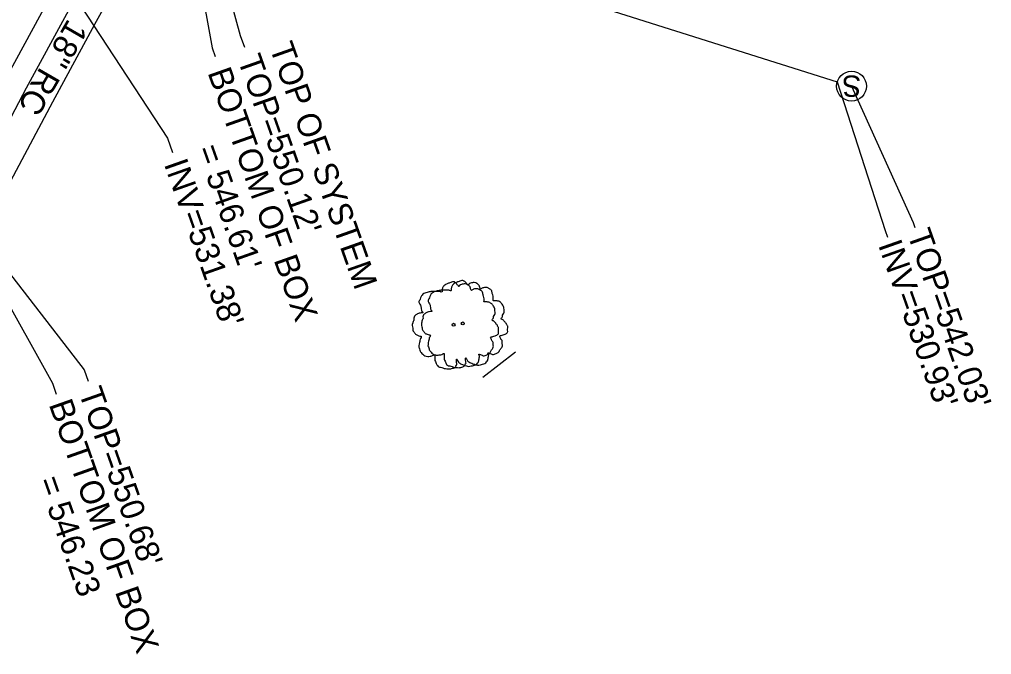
# Model space of a CAD drawing. Extents: x 2004847 to 2009016, y 1134161 to 1140101.
# Drawn here: x 2007878.5 to 2008041.5, y 1138880.7 to 1138987.1 of the extents above; entities that cross this region are included whole.
import ezdxf

# ---------------------------------------------------------------- set-up
doc = ezdxf.new("R2010")
doc.units = 0
for name, color, linetype in [('RD_EX_Conc', 7, 'Continuous'), ('RD_EX_DR_Inlet_txCode', 7, 'Continuous'), ('RD_EX_DR_Pipe', 7, 'Continuous'), ('RD_EX_DR_Pipe_txCode', 7, 'Continuous'), ('RD_EX_H2O', 7, 'Continuous'), ('RD_EX_SU_Sewer', 7, 'Continuous'), ('RD_EX_UT', 7, 'Continuous'), ('RD_EX_VEG', 7, 'Continuous'), ('RD_Sketch2', 7, 'Continuous')]:
    doc.layers.add(name, color=color, linetype=linetype)

msp = doc.modelspace()

# ---------------------------------------------------------------- linework, layer by layer
at = {"layer": 'RD_EX_Conc'}
for points in [[(2008012.26, 1139192.32), (2008003.65, 1139179.8), (2007995.34, 1139167.43), (2007987.16, 1139154.82), (2007979.2, 1139142.32), (2007971.1, 1139129.73), (2007962.9, 1139117.2), (2007954.86, 1139104.53), (2007946.94, 1139091.96), (2007939.17, 1139079.21), (2007931.58, 1139066.44), (2007923.92, 1139053.39), (2007916.34, 1139040.68), (2007908.93, 1139027.57), (2007901.35, 1139014.75), (2007894.03, 1139001.84), (2007886.77, 1138988.67), (2007879.69, 1138975.61), (2007872.66, 1138962.37), (2007865.78, 1138949.25), (2007860.04, 1138937.97)], [(2008016.3, 1139189.47), (2008007.77, 1139177.03), (2007999.48, 1139164.7), (2007991.3, 1139152.06), (2007983.39, 1139139.64), (2007975.29, 1139127.06), (2007967.11, 1139114.54), (2007959.06, 1139101.87), (2007951.18, 1139089.36), (2007943.43, 1139076.64), (2007935.88, 1139063.94), (2007928.17, 1139050.83), (2007920.65, 1139038.2), (2007913.23, 1139025.07), (2007905.67, 1139012.29), (2007898.4, 1138999.45), (2007891.12, 1138986.28), (2007884.08, 1138973.29), (2007877.05, 1138960.04), (2007870.21, 1138947.01), (2007864.47, 1138935.73)]]:
    msp.add_lwpolyline(points, dxfattribs=at)
at = {"layer": 'RD_EX_DR_Inlet_txCode'}
for points in [[(2007903.74, 1139027.46), (2007915.55, 1138984.48), (2007916.25, 1138982.5)], [(2007902.89, 1139025.93), (2007910.81, 1138982.4), (2007911.32, 1138980.95)], [(2007865.95, 1138958.63), (2007884.07, 1138926.18), (2007884.7, 1138924.39)], [(2007865.95, 1138958.63), (2007889.41, 1138928.46), (2007890.08, 1138926.55)]]:
    msp.add_lwpolyline(points, dxfattribs=at)
at = {"layer": 'RD_EX_DR_Pipe'}
msp.add_line((2007902.89, 1139025.93), (2007866.79, 1138960.16), dxfattribs=at)
at = {"layer": 'RD_EX_H2O'}
msp.add_line((2007956.21, 1138927.19), (2007961.69, 1138931.47), dxfattribs=at)
at = {"layer": 'RD_EX_SU_Sewer'}
msp.add_circle((2008018, 1138975.97), 2.5, dxfattribs=at)
at = {"layer": 'RD_EX_UT'}
msp.add_line((2007866.27, 1139023.79), (2008015.61, 1138976.72), dxfattribs=at)
at = {"layer": 'RD_EX_VEG'}
for centre, radius in [((2007951.3, 1138935.99), 0.25), ((2007951.29, 1138935.97), 0.0001), ((2007952.84, 1138936.21), 0.25), ((2007952.82, 1138936.19), 0.0001)]:
    msp.add_circle(centre, radius, dxfattribs=at)
for points in [[(2007951.43, 1138943.16), (2007951.13, 1138943.18), (2007950.81, 1138943.08), (2007950.56, 1138942.98), (2007950.33, 1138942.91), (2007950.11, 1138942.81), (2007949.81, 1138942.63), (2007949.58, 1138942.43), (2007949.46, 1138942.18), (2007949.41, 1138941.96), (2007949.36, 1138941.68), (2007949.36, 1138941.51), (2007949.23, 1138941.48), (2007949.08, 1138941.51), (2007948.83, 1138941.58), (2007948.58, 1138941.58), (2007948.33, 1138941.58), (2007947.98, 1138941.56), (2007947.63, 1138941.56), (2007947.36, 1138941.51), (2007947.03, 1138941.46), (2007946.66, 1138941.33), (2007946.31, 1138941.21), (2007946.01, 1138940.96), (2007945.76, 1138940.48), (2007945.64, 1138940.13), (2007945.49, 1138939.88), (2007945.64, 1138939.43), (2007945.81, 1138939.08), (2007945.84, 1138938.88), (2007945.91, 1138938.46), (2007946.01, 1138938.23), (2007946.14, 1138938.03), (2007946.06, 1138938.01), (2007945.69, 1138937.96), (2007945.39, 1138937.86), (2007944.96, 1138937.63), (2007944.74, 1138937.41), (2007944.64, 1138937.08), (2007944.61, 1138936.73), (2007944.51, 1138936.53), (2007944.44, 1138936.26), (2007944.41, 1138936.18), (2007944.36, 1138935.86), (2007944.46, 1138935.41), (2007944.49, 1138935.06), (2007944.61, 1138934.83), (2007944.76, 1138934.66), (2007944.94, 1138934.41), (2007945.34, 1138934.18), (2007945.66, 1138934.08), (2007945.86, 1138934.06), (2007945.69, 1138933.56), (2007945.64, 1138933.21), (2007945.51, 1138932.81), (2007945.51, 1138932.73), (2007945.46, 1138932.26), (2007945.61, 1138931.94), (2007945.69, 1138931.56), (2007945.86, 1138931.34), (2007946.14, 1138931.04), (2007946.46, 1138930.81), (2007946.96, 1138930.69), (2007947.36, 1138930.71), (2007947.93, 1138930.89), (2007948.18, 1138930.96), (2007948.16, 1138930.79), (2007948.18, 1138930.41), (2007948.18, 1138929.99), (2007948.33, 1138929.66), (2007948.43, 1138929.39), (2007948.58, 1138929.14), (2007948.91, 1138928.91), (2007949.31, 1138928.84), (2007949.73, 1138928.69), (2007950.18, 1138928.61), (2007950.68, 1138928.59), (2007951.28, 1138928.74), (2007951.56, 1138928.86), (2007951.66, 1138929.04), (2007951.86, 1138929.41), (2007951.81, 1138929.64), (2007951.83, 1138930.24), (2007951.93, 1138930.06), (2007952.11, 1138929.71), (2007952.61, 1138929.41), (2007953.01, 1138929.24), (2007953.48, 1138929.09), (2007953.78, 1138929.01), (2007954.26, 1138929.09), (2007954.63, 1138929.16), (2007955.01, 1138929.29), (2007955.31, 1138929.56), (2007955.48, 1138929.84), (2007955.53, 1138930.11), (2007955.61, 1138930.49), (2007955.66, 1138930.66)], [(2007952.97, 1138943.37), (2007952.67, 1138943.4), (2007952.34, 1138943.3), (2007952.09, 1138943.2), (2007951.87, 1138943.12), (2007951.64, 1138943.02), (2007951.34, 1138942.85), (2007951.12, 1138942.65), (2007950.99, 1138942.4), (2007950.94, 1138942.17), (2007950.89, 1138941.9), (2007950.89, 1138941.72), (2007950.77, 1138941.7), (2007950.62, 1138941.72), (2007950.37, 1138941.8), (2007950.12, 1138941.8), (2007949.87, 1138941.8), (2007949.52, 1138941.77), (2007949.17, 1138941.77), (2007948.9, 1138941.72), (2007948.57, 1138941.67), (2007948.2, 1138941.55), (2007947.85, 1138941.42), (2007947.55, 1138941.17), (2007947.3, 1138940.7), (2007947.17, 1138940.35), (2007947.02, 1138940.1), (2007947.17, 1138939.65), (2007947.35, 1138939.3), (2007947.37, 1138939.1), (2007947.45, 1138938.68), (2007947.55, 1138938.45), (2007947.67, 1138938.25), (2007947.6, 1138938.23), (2007947.22, 1138938.18), (2007946.92, 1138938.08), (2007946.5, 1138937.85), (2007946.27, 1138937.63), (2007946.17, 1138937.3), (2007946.15, 1138936.95), (2007946.05, 1138936.75), (2007945.97, 1138936.48), (2007945.95, 1138936.4), (2007945.9, 1138936.08), (2007946, 1138935.63), (2007946.02, 1138935.28), (2007946.15, 1138935.05), (2007946.3, 1138934.88), (2007946.47, 1138934.63), (2007946.87, 1138934.4), (2007947.2, 1138934.3), (2007947.4, 1138934.28), (2007947.22, 1138933.78), (2007947.17, 1138933.43), (2007947.05, 1138933.03), (2007947.05, 1138932.95), (2007947, 1138932.48), (2007947.15, 1138932.15), (2007947.22, 1138931.78), (2007947.4, 1138931.55), (2007947.67, 1138931.25), (2007948, 1138931.03), (2007948.5, 1138930.9), (2007948.9, 1138930.93), (2007949.47, 1138931.1), (2007949.72, 1138931.18), (2007949.7, 1138931), (2007949.72, 1138930.63), (2007949.72, 1138930.2), (2007949.87, 1138929.88), (2007949.97, 1138929.6), (2007950.12, 1138929.35), (2007950.45, 1138929.13), (2007950.84, 1138929.05), (2007951.27, 1138928.9), (2007951.72, 1138928.83), (2007952.22, 1138928.8), (2007952.82, 1138928.95), (2007953.09, 1138929.08), (2007953.19, 1138929.25), (2007953.39, 1138929.63), (2007953.34, 1138929.85), (2007953.37, 1138930.45), (2007953.47, 1138930.28), (2007953.64, 1138929.93), (2007954.14, 1138929.63), (2007954.54, 1138929.45), (2007955.02, 1138929.3), (2007955.32, 1138929.23), (2007955.79, 1138929.3), (2007956.17, 1138929.38), (2007956.54, 1138929.5), (2007956.84, 1138929.78), (2007957.02, 1138930.05), (2007957.07, 1138930.33), (2007957.14, 1138930.7), (2007957.19, 1138930.88)], [(2007955.66, 1138930.66), (2007955.58, 1138930.84), (2007955.53, 1138931.09), (2007955.61, 1138931.06), (2007955.78, 1138931.01), (2007956.06, 1138930.89), (2007956.28, 1138930.81), (2007956.61, 1138930.84), (2007956.88, 1138930.94), (2007957.33, 1138931.21), (2007957.61, 1138931.69), (2007957.88, 1138932.09), (2007957.96, 1138932.41), (2007957.91, 1138932.63), (2007957.88, 1138933.13), (2007957.68, 1138933.38), (2007957.63, 1138933.51), (2007957.53, 1138933.91), (2007957.61, 1138933.96), (2007957.88, 1138934.01), (2007958.25, 1138934.13), (2007958.53, 1138934.26), (2007958.75, 1138934.43), (2007958.83, 1138934.66), (2007958.8, 1138935.06), (2007958.85, 1138935.46), (2007958.78, 1138935.61), (2007958.68, 1138935.76), (2007958.6, 1138935.96), (2007958.45, 1138936.11), (2007958.35, 1138936.26), (2007958.25, 1138936.36), (2007958.13, 1138936.51), (2007957.96, 1138936.63), (2007957.81, 1138936.68), (2007957.76, 1138936.83), (2007957.91, 1138937.03), (2007957.96, 1138937.13), (2007957.98, 1138937.36), (2007958.21, 1138937.71), (2007958.25, 1138938.11), (2007958.21, 1138938.53), (2007958.16, 1138938.81), (2007958.01, 1138939.08), (2007957.81, 1138939.33), (2007957.68, 1138939.51), (2007957.51, 1138939.63), (2007957.18, 1138939.76), (2007956.93, 1138939.81), (2007956.58, 1138939.81), (2007956.38, 1138939.86), (2007956.41, 1138939.91), (2007956.41, 1138940.06), (2007956.41, 1138940.33), (2007956.33, 1138940.78), (2007956.18, 1138941.28), (2007956.18, 1138941.31), (2007956.08, 1138941.56), (2007955.86, 1138941.76), (2007955.68, 1138941.86), (2007955.48, 1138941.98), (2007955.23, 1138942.01), (2007954.93, 1138942.01), (2007954.66, 1138941.96), (2007954.46, 1138941.86), (2007954.28, 1138941.73), (2007954.21, 1138941.88), (2007954.11, 1138942.18), (2007954.06, 1138942.33), (2007953.91, 1138942.51), (2007953.68, 1138942.71), (2007953.23, 1138942.83), (2007952.61, 1138942.76), (2007952.31, 1138942.56), (2007952.16, 1138942.38), (2007952.11, 1138942.51), (2007951.91, 1138942.71), (2007951.81, 1138942.88), (2007951.63, 1138943.01), (2007951.48, 1138943.11), (2007951.38, 1138943.16)], [(2007957.19, 1138930.88), (2007957.12, 1138931.05), (2007957.07, 1138931.3), (2007957.14, 1138931.28), (2007957.32, 1138931.23), (2007957.59, 1138931.1), (2007957.82, 1138931.03), (2007958.14, 1138931.05), (2007958.42, 1138931.15), (2007958.87, 1138931.43), (2007959.14, 1138931.9), (2007959.42, 1138932.3), (2007959.49, 1138932.63), (2007959.44, 1138932.85), (2007959.42, 1138933.35), (2007959.22, 1138933.6), (2007959.17, 1138933.73), (2007959.07, 1138934.13), (2007959.14, 1138934.18), (2007959.42, 1138934.23), (2007959.79, 1138934.35), (2007960.07, 1138934.48), (2007960.29, 1138934.65), (2007960.37, 1138934.88), (2007960.34, 1138935.28), (2007960.39, 1138935.68), (2007960.32, 1138935.83), (2007960.22, 1138935.98), (2007960.14, 1138936.18), (2007959.99, 1138936.33), (2007959.89, 1138936.48), (2007959.79, 1138936.58), (2007959.67, 1138936.73), (2007959.49, 1138936.85), (2007959.34, 1138936.9), (2007959.29, 1138937.05), (2007959.44, 1138937.25), (2007959.49, 1138937.35), (2007959.52, 1138937.58), (2007959.74, 1138937.93), (2007959.79, 1138938.33), (2007959.74, 1138938.75), (2007959.69, 1138939.03), (2007959.54, 1138939.3), (2007959.34, 1138939.55), (2007959.22, 1138939.72), (2007959.04, 1138939.85), (2007958.72, 1138939.97), (2007958.47, 1138940.02), (2007958.12, 1138940.02), (2007957.92, 1138940.07), (2007957.94, 1138940.12), (2007957.94, 1138940.27), (2007957.94, 1138940.55), (2007957.87, 1138941), (2007957.72, 1138941.5), (2007957.72, 1138941.52), (2007957.62, 1138941.77), (2007957.39, 1138941.97), (2007957.22, 1138942.07), (2007957.02, 1138942.2), (2007956.77, 1138942.22), (2007956.47, 1138942.22), (2007956.19, 1138942.17), (2007955.99, 1138942.07), (2007955.82, 1138941.95), (2007955.74, 1138942.1), (2007955.64, 1138942.4), (2007955.59, 1138942.55), (2007955.44, 1138942.72), (2007955.22, 1138942.92), (2007954.77, 1138943.05), (2007954.14, 1138942.97), (2007953.84, 1138942.77), (2007953.69, 1138942.6), (2007953.64, 1138942.72), (2007953.44, 1138942.92), (2007953.34, 1138943.1), (2007953.17, 1138943.22), (2007953.02, 1138943.32), (2007952.92, 1138943.37)]]:
    msp.add_spline(points, degree=3, dxfattribs=at)
at = {"layer": 'RD_Sketch2'}
for points in [[(2007866.27, 1139023.79), (2007903.34, 1138967.25), (2007904.18, 1138964.87)], [(2008015.61, 1138976.72), (2008023.64, 1138951.8), (2008024.03, 1138950.69)], [(2008018, 1138975.97), (2008028.32, 1138953.13), (2008028.62, 1138952.27)]]:
    msp.add_lwpolyline(points, dxfattribs=at)

# ---------------------------------------------------------------- texts
at = {"layer": 'RD_EX_DR_Inlet_txCode'}
for s, p in [('TOP OF SYSTEM', (2007920.41, 1138982.5)), ("TOP=550.12'", (2007915.06, 1138980.44)), ('BOTTOM OF BOX', (2007910.03, 1138978.26)), (" = 546.61'", (2007907.71, 1138966.8)), ("TOP=550.68'", (2007888.41, 1138924.72)), ('BOTTOM OF BOX', (2007883.42, 1138922.66)), (' = 546.23', (2007881.08, 1138911.26))]:
    msp.add_text(s, height=4, rotation=289.4494, dxfattribs=at).set_placement(p)
at = {"layer": 'RD_EX_DR_Pipe_txCode'}
msp.add_text('18" RC', height=4, rotation=239.9557, dxfattribs=at).set_placement((2007886.72, 1138987.42))
at = {"layer": 'RD_EX_SU_Sewer'}
msp.add_text('S', height=3.57, rotation=180, dxfattribs=at).set_placement((2008019.61, 1138977.76))
at = {"layer": 'RD_Sketch2'}
for s, p in [("INV=531.38'", (2007902.72, 1138962.94)), ("TOP=542.03'", (2008027.29, 1138951.22)), ("INV=530.93'", (2008022.41, 1138949.38))]:
    msp.add_text(s, height=4, rotation=289.4494, dxfattribs=at).set_placement(p)

doc.saveas('drawing.dxf')
